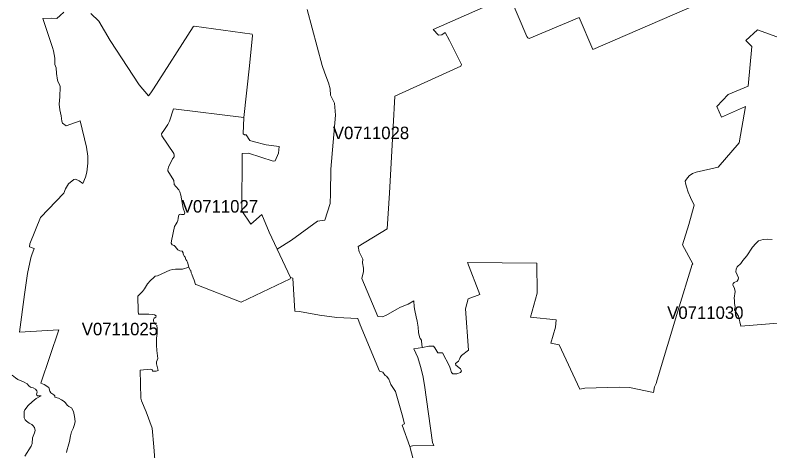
# Model space of a CAD drawing. Extents: x 369010 to 735936, y 6377141 to 6616555.
# Drawn here: x 561961 to 567996, y 6448885 to 6452371 of the extents above; entities that cross this region are included whole.
import ezdxf
from ezdxf.enums import TextEntityAlignment as Align

# ---------------------------------------------------------------- set-up
doc = ezdxf.new("R2010")
doc.units = 0
doc.header["$LTSCALE"] = 40
doc.layers.add('3', color=7, linetype='Continuous', lineweight=13)
doc.layers.add('4', color=7, linetype='Continuous')

msp = doc.modelspace()

# ---------------------------------------------------------------- linework, layer by layer
at = {"layer": '3'}
for points in [[(566185.54, 6452698.69), (566404.67, 6452772.34), (566664.51, 6452709.29), (567095.65, 6452892.5), (567176.75, 6452700.35), (567358.47, 6452733.28), (567544.66, 6452809.91), (567670.78, 6452571.09), (566580.44, 6452095.1), (566469.38, 6452350.31), (566071.35, 6452183.65), (566059.43, 6452189.6), (566051.82, 6452198.71), (565906.17, 6452545.6), (566111.9, 6452625.21), (566125.47, 6452632.66), (566192.99, 6452649.21)], [(566185.54, 6452698.69), (566192.99, 6452649.21), (566125.47, 6452632.66), (566111.9, 6452625.21), (565906.17, 6452545.6), (566051.82, 6452198.71), (566059.43, 6452189.6), (566071.35, 6452183.65), (566469.38, 6452350.31), (566580.44, 6452095.1), (567670.78, 6452571.09), (567544.66, 6452809.91), (567358.47, 6452733.28), (567176.75, 6452700.35), (567095.65, 6452892.5), (566664.51, 6452709.29), (566404.67, 6452772.34)], [(563350.63, 6450354.99), (563361.88, 6450331.82), (563365.19, 6450327.02), (563367.67, 6450308.98), (563374.13, 6450298.39), (563383.89, 6450268.27), (563392.83, 6450252.05), (563402.26, 6450216.96), (563413.68, 6450214.64), (563768.52, 6450076.12), (564159.78, 6450261.81), (564163.25, 6450271.91), (564056.83, 6450497.99), (563992.78, 6450634.86), (563934.19, 6450775.7), (563844.66, 6450699.24), (563772.99, 6450805.82), (563776.63, 6451264.44), (563826.29, 6451267.75), (564025.06, 6451203.36), (564041.28, 6451205.02), (564066.43, 6451266.92), (564072.56, 6451319.05), (563969.28, 6451333.62), (563863.36, 6451359.77), (563838.2, 6451367.05), (563807.25, 6451413.55), (563795.83, 6451413.55), (563783.59, 6451421.66), (563790.87, 6451552.74), (563226.33, 6451622.09), (563195.05, 6451521.79), (563182.81, 6451494.98), (563156.82, 6451455.1), (563131.5, 6451420.84), (563134.81, 6451406.11), (563230.47, 6451262.78), (563233.78, 6451250.53), (563232.95, 6451238.45), (563218.22, 6451220.41), (563186.45, 6451154.54), (563180.82, 6451134.18), (563181.65, 6451125.25), (563231.3, 6451047.79), (563234.11, 6451015.19), (563245.53, 6451000.62), (563270.69, 6450972.82), (563278.14, 6450958.25), (563287.07, 6450931.28), (563304.95, 6450826.18), (563318.85, 6450789.6), (563311.4, 6450776.53), (563291.87, 6450777.36), (563280.45, 6450779.84), (563271.52, 6450774.88), (563267.54, 6450763.46), (563264.23, 6450744.75), (563263.41, 6450728.53), (563257.28, 6450715.46), (563247.52, 6450702.38), (563236.1, 6450681.2), (563210.94, 6450564.85), (563209.29, 6450546.81), (563216.57, 6450534.73), (563233.78, 6450527.28), (563241.89, 6450519.17), (563263.08, 6450494.68), (563279.29, 6450486.57), (563295.51, 6450481.77), (563303.79, 6450468.69), (563304.45, 6450458.93), (563314.22, 6450441.05), (563320.01, 6450436.09), (563326.96, 6450417.39), (563335.07, 6450404.31), (563338.38, 6450393.72), (563341.52, 6450386.44), (563346.49, 6450362.77)]]:
    msp.add_lwpolyline(points, close=True, dxfattribs=at)
for points in [[(564297.14, 6452415.52), (564415.48, 6451967.99), (564436.83, 6451905.27), (564466.29, 6451829.3), (564479.53, 6451779.82), (564482.34, 6451730.5), (564515.61, 6451666.78), (564522.23, 6451570.78), (564485.16, 6451138.49), (564481.35, 6450942.7), (564479.03, 6450863.92), (564437.33, 6450729.86), (564379.4, 6450724.07), (564171.86, 6450572.13), (564056.83, 6450497.99), (564163.25, 6450271.91), (564180.3, 6450266.12), (564197.01, 6450001.97), (564234.09, 6450000.98), (564395.45, 6449969.7), (564532.33, 6449952.49), (564701.8, 6449943.05), (564718.85, 6449893.57), (564875.08, 6449523), (564900.74, 6449514.56), (564920.76, 6449487.92), (564931.19, 6449482.12), (564949.23, 6449459.28), (564966.28, 6449417.58), (565003.35, 6449359.65), (565055.98, 6449173.29), (565073.19, 6449102.13), (565055.98, 6449091.7), (565117.22, 6448920.57), (565138.9, 6448926.69), (565309.37, 6448930), (565298.11, 6448953.5), (565234.06, 6449411.29), (565220.16, 6449489.07), (565202.95, 6449560.08), (565179.61, 6449631.9), (565149.16, 6449702.08), (565218.5, 6449713.33), (565211.55, 6449730.71), (565208.91, 6449770.43), (565198.48, 6449784.5), (565194.01, 6449797.74), (565186.89, 6449831.34), (565182.59, 6449875.36), (565175.47, 6449922.2), (565168.36, 6449957.45), (565156.94, 6450007.76), (565152.47, 6450037.72), (565147.67, 6450085.39), (565104.47, 6450058.9), (565043.57, 6450034.24), (565013.61, 6450020.18), (564924.57, 6449969.04), (564896.27, 6449957.45), (564862.01, 6449960.1), (564731.92, 6450263.63), (564738.05, 6450287.47), (564746.82, 6450316.59), (564745.99, 6450346.55), (564738.87, 6450389.91), (564740.69, 6450419.04), (564710.74, 6450478.13), (564703.62, 6450520.5), (564934.33, 6450662.5), (564953.2, 6450946.67), (564984.15, 6451476.12), (564996.4, 6451722.22), (565525.18, 6451961.37), (565528.66, 6451974.61), (565433, 6452168.75), (565399.57, 6452230.48), (565373.09, 6452212.77), (565344.78, 6452209.3), (565304.24, 6452255.14), (565835.17, 6452493.47)], [(565835.17, 6452493.47), (565304.24, 6452255.14), (565344.78, 6452209.3), (565373.09, 6452212.77), (565399.57, 6452230.48), (565433, 6452168.75), (565528.66, 6451974.61), (565525.18, 6451961.37), (564996.4, 6451722.22), (564984.15, 6451476.12), (564953.2, 6450946.67), (564934.33, 6450662.5), (564703.62, 6450520.5), (564710.74, 6450478.13), (564740.69, 6450419.04), (564738.87, 6450389.91), (564745.99, 6450346.55), (564746.82, 6450316.59), (564738.05, 6450287.47)], [(562349.49, 6452393.5), (562321.19, 6452366.36), (562294.21, 6452343.19), (562251.68, 6452347), (562183.33, 6452344.51), (562260.62, 6452110.99), (562268.4, 6452084.01), (562279.98, 6452027.24), (562278.66, 6451975.61), (562290.24, 6451949.79), (562291.57, 6451903.45), (562300.5, 6451849.33), (562304.48, 6451833.77), (562319.87, 6451809.28), (562322.52, 6451796.37), (562318.71, 6451717.75), (562314.08, 6451659.66), (562319.21, 6451611.99), (562328.31, 6451565.49), (562333.44, 6451521.63), (562341.22, 6451506.24), (562368.2, 6451485.55), (562480.41, 6451525.6), (562531.88, 6451315.41), (562542.31, 6451243.09), (562542.97, 6451187.64), (562535.19, 6451115.48), (562523.6, 6451074.11), (562501.59, 6451025.12), (562474.61, 6451045.81), (562443.66, 6451057.39), (562429.43, 6451056.07), (562386.9, 6451019.99), (562363.73, 6450981.26), (562349.49, 6450946.5), (562164.63, 6450751.7), (562078.23, 6450541.51), (562075.75, 6450517.02), (562114.31, 6450504.11), (562094.95, 6450452.64), (562086.01, 6450430.63), (562060.19, 6450305.51), (562036.36, 6450136.69), (561996.47, 6449834.81), (562311.59, 6449852.85), (562165.95, 6449427.34), (562192.93, 6449415.76), (562230.33, 6449393.74), (562238.77, 6449362.79), (562247.71, 6449351.21), (562269.72, 6449333.17), (562278.66, 6449326.72), (562279.98, 6449316.45), (562307.12, 6449306.19), (562332.78, 6449294.44), (562352.14, 6449281.7), (562365.05, 6449269.95), (562377.96, 6449251.91), (562390.87, 6449240.32), (562411.39, 6449230.06), (562426.95, 6449201.59), (562437.21, 6449160.38), (562442.34, 6449120.5), (562437.21, 6449095.84), (562424.3, 6449064.89), (562411.39, 6449039.23), (562403.78, 6449005.64), (562396, 6448961.78), (562384.41, 6448923.05), (562378.29, 6448895.41), (562372.5, 6448873.4)], [(562304.48, 6451833.77), (562300.5, 6451849.33), (562291.57, 6451903.45), (562290.24, 6451949.79), (562278.66, 6451975.61), (562279.98, 6452027.24), (562268.4, 6452084.01), (562260.62, 6452110.99), (562183.33, 6452344.51), (562251.68, 6452347), (562294.21, 6452343.19), (562321.19, 6452366.36), (562349.49, 6452393.5)], [(562567.46, 6452384.4), (562631.84, 6452321.18), (562722.04, 6452166.43), (562953.42, 6451813.08), (563026.9, 6451725.36), (563044.94, 6451748.7), (563068.11, 6451782.13), (563385.88, 6452277.32), (563393.66, 6452281.29), (563856.41, 6452218.07), (563860.21, 6452207.81), (563836.38, 6451964.02), (563790.87, 6451552.74), (563783.59, 6451421.66), (563795.83, 6451413.55), (563807.25, 6451413.55), (563838.2, 6451367.05), (563863.36, 6451359.77), (563969.28, 6451333.62), (564072.56, 6451319.05), (564066.43, 6451266.92), (564041.28, 6451205.02), (564025.06, 6451203.36), (563826.29, 6451267.75), (563776.63, 6451264.44), (563772.99, 6450805.82), (563844.66, 6450699.24), (563934.19, 6450775.7), (563992.78, 6450634.86), (564056.83, 6450497.99), (564171.86, 6450572.13), (564379.4, 6450724.07), (564437.33, 6450729.86), (564479.03, 6450863.92), (564481.35, 6450942.7), (564485.16, 6451138.49), (564522.23, 6451570.78), (564515.61, 6451666.78), (564482.34, 6451730.5), (564479.53, 6451779.82), (564466.29, 6451829.3), (564436.83, 6451905.27), (564415.48, 6451967.99), (564297.14, 6452415.52)], [(563026.9, 6451725.36), (562953.42, 6451813.08), (562722.04, 6452166.43), (562631.84, 6452321.18), (562567.46, 6452384.4)], [(563008.7, 6449198.78), (562970.63, 6449287.16), (562966.49, 6449308.34), (562960.7, 6449532.11), (563042.46, 6449537.9), (563056.69, 6449535.42), (563060.5, 6449523.83), (563087.64, 6449523.17), (563103.69, 6449528.3), (563092.44, 6449581.76), (563092.44, 6449598.64), (563103.36, 6449624.46), (563094.43, 6449688.84), (563091.28, 6449731.37), (563091.45, 6449788.14), (563096.08, 6449825.54), (563097.24, 6449862.95), (563094.1, 6449890.09), (563081.19, 6449897.7), (563068.28, 6449922.36), (563066.46, 6449935.11), (563072.25, 6449948.02), (563086.32, 6449954.47), (563087.64, 6449966.06), (563075.39, 6449973.84), (563062.48, 6449975.16), (563031.54, 6449980.29), (562998.77, 6449980.29), (562946.47, 6449978.3), (562944.31, 6450002.96), (562942.33, 6450122.79), (562979.73, 6450161.52), (562996.45, 6450182.87), (563019.62, 6450222.09), (563043.45, 6450247.91), (563069.6, 6450272.4), (563079.86, 6450283.99), (563098.56, 6450286.64), (563197.87, 6450331.16), (563221.04, 6450336.95), (563243.55, 6450339.43), (563300.31, 6450338.28), (563350.63, 6450354.99), (563346.49, 6450362.77), (563341.52, 6450386.44), (563338.38, 6450393.72), (563335.07, 6450404.31), (563326.96, 6450417.39), (563320.01, 6450436.09), (563314.22, 6450441.05), (563304.45, 6450458.93), (563303.79, 6450468.69), (563295.51, 6450481.77), (563279.29, 6450486.57), (563263.08, 6450494.68), (563241.89, 6450519.17), (563233.78, 6450527.28), (563216.57, 6450534.73), (563209.29, 6450546.81), (563210.94, 6450564.85), (563236.1, 6450681.2), (563247.52, 6450702.38), (563257.28, 6450715.46), (563263.41, 6450728.53), (563264.23, 6450744.75), (563267.54, 6450763.46), (563271.52, 6450774.88), (563280.45, 6450779.84), (563291.87, 6450777.36), (563311.4, 6450776.53), (563318.85, 6450789.6), (563304.95, 6450826.18), (563287.07, 6450931.28), (563278.14, 6450958.25), (563270.69, 6450972.82), (563245.53, 6451000.62), (563234.11, 6451015.19), (563231.3, 6451047.79), (563181.65, 6451125.25), (563180.82, 6451134.18), (563186.45, 6451154.54), (563218.22, 6451220.41), (563232.95, 6451238.45), (563233.78, 6451250.53), (563230.47, 6451262.78), (563134.81, 6451406.11), (563131.5, 6451420.84), (563156.82, 6451455.1), (563182.81, 6451494.98), (563195.05, 6451521.79), (563226.33, 6451622.09), (563790.87, 6451552.74), (563836.38, 6451964.02), (563860.21, 6452207.81), (563856.41, 6452218.07), (563393.66, 6452281.29), (563385.88, 6452277.32), (563068.11, 6451782.13), (563044.94, 6451748.7), (563026.9, 6451725.36)], [(564738.05, 6450287.47), (564731.92, 6450263.63), (564862.01, 6449960.1), (564896.27, 6449957.45), (564924.57, 6449969.04), (565013.61, 6450020.18), (565043.57, 6450034.24), (565104.47, 6450058.9), (565147.67, 6450085.39), (565152.47, 6450037.72), (565156.94, 6450007.76), (565168.36, 6449957.45), (565175.47, 6449922.2), (565182.59, 6449875.36), (565186.89, 6449831.34), (565194.01, 6449797.74), (565198.48, 6449784.5), (565208.91, 6449770.43), (565211.55, 6449730.71), (565218.5, 6449713.33), (565268.65, 6449721.94), (565306.72, 6449722.77), (565317.97, 6449710.68), (565341.31, 6449670.8), (565377.72, 6449670.8), (565433.99, 6449563.55), (565442.6, 6449539.39), (565450.38, 6449513.4), (565459.81, 6449502.98), (565491.92, 6449502.98), (565521.38, 6449513.4), (565529.98, 6449525.49), (565523.03, 6449541.04), (565483.31, 6449572.16), (565481.49, 6449584.24), (565506.65, 6449602.44), (565514.43, 6449618), (565520.38, 6449633.72), (565530.81, 6449648.29), (565587.08, 6449691.65), (565562.92, 6450022.16), (565583.61, 6450100.94), (565675.3, 6450137.35), (565578.48, 6450391.73), (566133.08, 6450387.76), (566135.89, 6450147.61), (566081.94, 6449955.96), (566286.5, 6449932.63), (566280.88, 6449874.86), (566243.8, 6449746.43), (566309.84, 6449733.52), (566475.34, 6449379.84), (566515.39, 6449386.3), (566789.8, 6449395.73), (566874.37, 6449391.92), (567064.04, 6449352.86), (567072.48, 6449397.55), (567086.38, 6449425.52), (567093, 6449455.15), (567258.51, 6450003.3), (567373.86, 6450375.68), (567379.49, 6450382.13), (567297.57, 6450533.9), (567348.71, 6450694.77), (567390.58, 6450851.17), (567361.78, 6450912.57), (567343.08, 6450955.44), (567328.35, 6450996.32), (567319.91, 6451027.1), (567318.92, 6451042.83), (567328.35, 6451058.71), (567350.53, 6451085.69), (567376.68, 6451105.22), (567405.47, 6451114.49), (567581.24, 6451154.54), (567749.56, 6451348.18), (567801.69, 6451638.47), (567609.21, 6451555.72), (567571.97, 6451639.47), (567662.17, 6451736.29), (567821.22, 6451801.33), (567852, 6452120.59), (567803.51, 6452167.09), (567895.7, 6452252.66), (568080.73, 6452185.8)], [(568080.73, 6452185.8), (567895.7, 6452252.66), (567803.51, 6452167.09), (567852, 6452120.59), (567821.22, 6451801.33), (567662.17, 6451736.29), (567571.97, 6451639.47), (567609.21, 6451555.72), (567801.69, 6451638.47), (567749.56, 6451348.18), (567581.24, 6451154.54), (567405.47, 6451114.49), (567376.68, 6451105.22), (567350.53, 6451085.69), (567328.35, 6451058.71), (567318.92, 6451042.83), (567319.91, 6451027.1), (567328.35, 6450996.32), (567343.08, 6450955.44), (567361.78, 6450912.57), (567390.58, 6450851.17), (567348.71, 6450694.77), (567297.57, 6450533.9), (567379.49, 6450382.13), (567373.86, 6450375.68), (567258.51, 6450003.3), (567093, 6449455.15), (567086.38, 6449425.52), (567072.48, 6449397.55), (567064.04, 6449352.86), (566874.37, 6449391.92), (566789.8, 6449395.73), (566515.39, 6449386.3), (566475.34, 6449379.84), (566309.84, 6449733.52), (566243.8, 6449746.43), (566280.88, 6449874.86), (566286.5, 6449932.63), (566081.94, 6449955.96), (566135.89, 6450147.61), (566133.08, 6450387.76), (565578.48, 6450391.73), (565675.3, 6450137.35), (565583.61, 6450100.94), (565562.92, 6450022.16), (565587.08, 6449691.65), (565530.81, 6449648.29), (565520.38, 6449633.72), (565514.43, 6449618), (565506.65, 6449602.44), (565481.49, 6449584.24), (565483.31, 6449572.16), (565523.03, 6449541.04), (565529.98, 6449525.49), (565521.38, 6449513.4), (565491.92, 6449502.98), (565459.81, 6449502.98), (565450.38, 6449513.4), (565442.6, 6449539.39), (565433.99, 6449563.55), (565377.72, 6449670.8), (565341.31, 6449670.8), (565317.97, 6449710.68), (565306.72, 6449722.77), (565268.65, 6449721.94), (565218.5, 6449713.33), (565149.16, 6449702.08), (565179.61, 6449631.9), (565202.95, 6449560.08), (565220.16, 6449489.07), (565234.06, 6449411.29), (565298.11, 6448953.5), (565309.37, 6448930), (565138.9, 6448926.69), (565117.22, 6448920.57)], [(562372.5, 6448873.4), (562378.29, 6448895.41), (562384.41, 6448923.05), (562396, 6448961.78), (562403.78, 6449005.64), (562411.39, 6449039.23), (562424.3, 6449064.89), (562437.21, 6449095.84), (562442.34, 6449120.5), (562437.21, 6449160.38), (562426.95, 6449201.59), (562411.39, 6449230.06), (562390.87, 6449240.32), (562377.96, 6449251.91), (562365.05, 6449269.95), (562352.14, 6449281.7), (562332.78, 6449294.44), (562307.12, 6449306.19), (562279.98, 6449316.45), (562278.66, 6449326.72), (562269.72, 6449333.17), (562247.71, 6449351.21), (562238.77, 6449362.79), (562230.33, 6449393.74), (562192.93, 6449415.76), (562165.95, 6449427.34), (562311.59, 6449852.85), (561996.47, 6449834.81), (562036.36, 6450136.69), (562060.19, 6450305.51), (562086.01, 6450430.63), (562094.95, 6450452.64), (562114.31, 6450504.11), (562075.75, 6450517.02), (562078.23, 6450541.51), (562164.63, 6450751.7), (562349.49, 6450946.5), (562363.73, 6450981.26), (562386.9, 6451019.99), (562429.43, 6451056.07), (562443.66, 6451057.39), (562474.61, 6451045.81), (562501.59, 6451025.12), (562523.6, 6451074.11), (562535.19, 6451115.48), (562542.97, 6451187.64), (562542.31, 6451243.09), (562531.88, 6451315.41), (562480.41, 6451525.6), (562368.2, 6451485.55), (562341.22, 6451506.24), (562333.44, 6451521.63), (562328.31, 6451565.49), (562319.21, 6451611.99), (562314.08, 6451659.66), (562318.71, 6451717.75), (562322.52, 6451796.37), (562319.87, 6451809.28), (562304.48, 6451833.77)], [(568013.04, 6450575.94), (567973.98, 6450577.93), (567941.21, 6450575.28), (567905.3, 6450565.35), (567883.62, 6450543.83), (567857.14, 6450513.54), (567812.28, 6450444.2), (567780.34, 6450408.12), (567763.79, 6450384.95), (567733.17, 6450356.65), (567725.06, 6450338.28), (567724.4, 6450317.42), (567743.27, 6450270.25), (567741.45, 6450255.03), (567732.51, 6450242.45), (567711.16, 6450232.35), (567702.22, 6450224.24), (567698.58, 6450214.15), (567712.98, 6450184.52), (567717.45, 6450159.2), (567709.17, 6450107.56), (567712.98, 6450089.19), (567712.98, 6450064.7), (567718.77, 6450036.89), (567711.49, 6450012.89), (567744.26, 6449963.74), (567763.13, 6449883.14), (568580.72, 6449948.68)], [(568580.72, 6449948.68), (567763.13, 6449883.14), (567744.26, 6449963.74), (567711.49, 6450012.89), (567718.77, 6450036.89), (567712.98, 6450064.7), (567712.98, 6450089.19), (567709.17, 6450107.56), (567717.45, 6450159.2), (567712.98, 6450184.52), (567698.58, 6450214.15), (567702.22, 6450224.24), (567711.16, 6450232.35), (567732.51, 6450242.45), (567741.45, 6450255.03), (567743.27, 6450270.25), (567724.4, 6450317.42), (567725.06, 6450338.28), (567733.17, 6450356.65), (567763.79, 6450384.95), (567780.34, 6450408.12), (567812.28, 6450444.2), (567857.14, 6450513.54), (567883.62, 6450543.83), (567905.3, 6450565.35), (567941.21, 6450575.28), (567973.98, 6450577.93), (568013.04, 6450575.94)], [(565153.63, 6448779.56), (565117.22, 6448920.57), (565055.98, 6449091.7), (565073.19, 6449102.13), (565055.98, 6449173.29), (565003.35, 6449359.65), (564966.28, 6449417.58), (564949.23, 6449459.28), (564931.19, 6449482.12), (564920.76, 6449487.92), (564900.74, 6449514.56), (564875.08, 6449523), (564718.85, 6449893.57), (564701.8, 6449943.05), (564532.33, 6449952.49), (564395.45, 6449969.7), (564234.09, 6450000.98), (564197.01, 6450001.97), (564180.3, 6450266.12), (564163.25, 6450271.91), (564159.78, 6450261.81), (563768.52, 6450076.12), (563413.68, 6450214.64), (563402.26, 6450216.96), (563392.83, 6450252.05), (563383.89, 6450268.27), (563374.13, 6450298.39), (563367.67, 6450308.98), (563365.19, 6450327.02), (563361.88, 6450331.82), (563350.63, 6450354.99), (563300.31, 6450338.28), (563243.55, 6450339.43), (563221.04, 6450336.95), (563197.87, 6450331.16), (563098.56, 6450286.64), (563079.86, 6450283.99), (563069.6, 6450272.4), (563043.45, 6450247.91), (563019.62, 6450222.09), (562996.45, 6450182.87), (562979.73, 6450161.52), (562942.33, 6450122.79), (562944.31, 6450002.96), (562946.47, 6449978.3), (562998.77, 6449980.29), (563031.54, 6449980.29), (563062.48, 6449975.16), (563075.39, 6449973.84), (563087.64, 6449966.06), (563086.32, 6449954.47), (563072.25, 6449948.02), (563066.46, 6449935.11), (563068.28, 6449922.36), (563081.19, 6449897.7), (563094.1, 6449890.09), (563097.24, 6449862.95), (563096.08, 6449825.54), (563091.45, 6449788.14), (563091.28, 6449731.37), (563094.43, 6449688.84), (563103.36, 6449624.46), (563092.44, 6449598.64), (563092.44, 6449581.76), (563103.69, 6449528.3), (563087.64, 6449523.17), (563060.5, 6449523.83), (563056.69, 6449535.42), (563042.46, 6449537.9), (562960.7, 6449532.11), (562966.49, 6449308.34), (562970.63, 6449287.16), (563008.7, 6449198.78), (563055.7, 6449068.53), (563070.26, 6448916.93), (563089.96, 6448677.77)], [(561937.06, 6449490.73), (561964.03, 6449469.88), (561984.06, 6449455.81), (562028.58, 6449438.43), (562056.39, 6449421.05), (562070.45, 6449406.98), (562085.18, 6449393.91), (562105.21, 6449390.43), (562123.58, 6449379.01), (562134.01, 6449366.93), (562136.66, 6449354.69), (562132.68, 6449338.13), (562133.68, 6449332.01), (562139.8, 6449326.72), (562168.43, 6449326.72), (562129.21, 6449305.86), (562097.93, 6449277.06), (562066.48, 6449247.44), (562038.51, 6449213.34), (562032.55, 6449200.27), (562032.55, 6449171.47), (562034.21, 6449148.8), (562042.15, 6449134.9), (562051.59, 6449124.3), (562074.26, 6449106.93), (562095.28, 6449096.5), (562104.05, 6449089.55), (562116.13, 6449072), (562121.43, 6449049.33), (562117.46, 6449029.3), (562100.08, 6448990.91), (562096.6, 6448945.56), (562089.65, 6448922.89), (562039.84, 6448843.44)], [(562039.84, 6448843.44), (562089.65, 6448922.89), (562096.6, 6448945.56), (562100.08, 6448990.91), (562117.46, 6449029.3), (562121.43, 6449049.33), (562116.13, 6449072), (562104.05, 6449089.55), (562095.28, 6449096.5), (562074.26, 6449106.93), (562051.59, 6449124.3), (562042.15, 6449134.9), (562034.21, 6449148.8), (562032.55, 6449171.47), (562032.55, 6449200.27), (562038.51, 6449213.34), (562066.48, 6449247.44), (562097.93, 6449277.06), (562129.21, 6449305.86), (562168.43, 6449326.72), (562139.8, 6449326.72), (562133.68, 6449332.01), (562132.68, 6449338.13), (562136.66, 6449354.69), (562134.01, 6449366.93), (562123.58, 6449379.01), (562105.21, 6449390.43), (562085.18, 6449393.91), (562070.45, 6449406.98), (562056.39, 6449421.05), (562028.58, 6449438.43), (561984.06, 6449455.81), (561964.03, 6449469.88), (561937.06, 6449490.73)], [(563089.96, 6448677.77), (563070.26, 6448916.93), (563055.7, 6449068.53), (563008.7, 6449198.78)], [(565117.22, 6448920.57), (565153.63, 6448779.56)]]:
    msp.add_lwpolyline(points, dxfattribs=at)

# ---------------------------------------------------------------- texts
at = {"layer": '4'}
for s, p in [('V0711028', (564806.57, 6451378.59)), ('V0711027', (563598.81, 6450791.2)), ('V0711030', (567479.35, 6449941.05)), ('V0711025', (562799.07, 6449810.03))]:
    msp.add_text(s, height=100, dxfattribs=at).set_placement(p, align=Align.CENTER)

doc.saveas('drawing.dxf')
